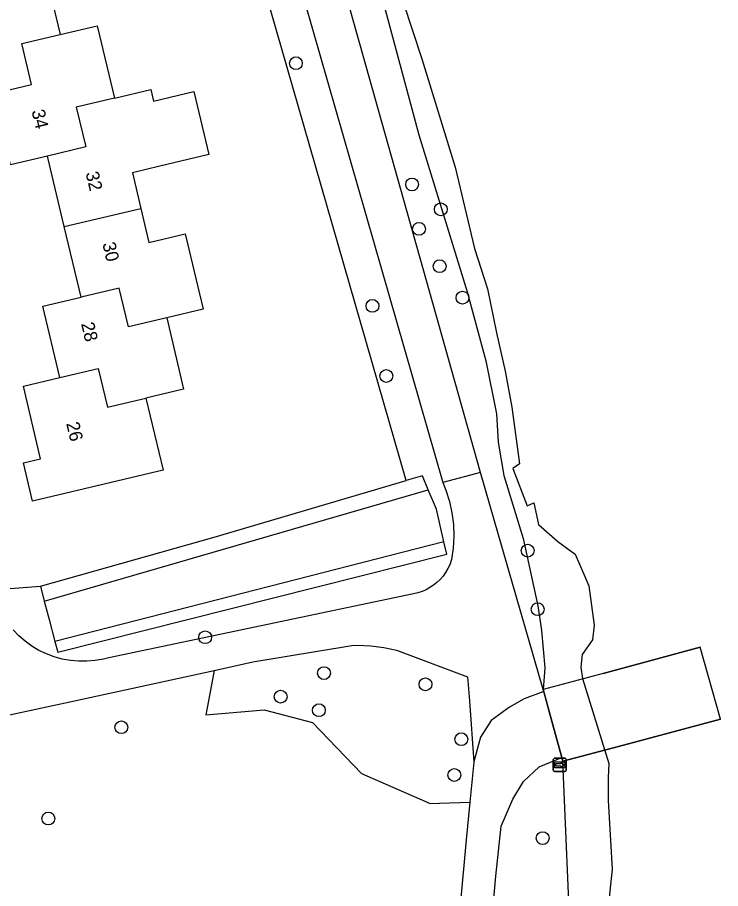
# Model space of a CAD drawing. Extents: x 158038 to 159242, y 380133 to 381214.
# Drawn here: x 159188.6 to 159242.3, y 380485.7 to 380552.1 of the extents above; entities that cross this region are included whole.
import ezdxf

# ---------------------------------------------------------------- set-up
doc = ezdxf.new("R2010")
doc.units = 0
for name, color, linetype in [('IMGEO_Boom', 7, 'Continuous'), ('IMGEO_Dek', 7, 'Continuous'), ('IMGEO_Erf', 7, 'Continuous'), ('IMGEO_Fietspad_gesloten', 7, 'Continuous'), ('IMGEO_Groenvoorziening', 7, 'Continuous'), ('IMGEO_Hek', 7, 'Continuous'), ('IMGEO_Muur', 7, 'Continuous'), ('IMGEO_Pand', 7, 'Continuous'), ('IMGEO_Pand_nummerreeks', 7, 'Continuous'), ('IMGEO_Voetpad_halfverhard', 7, 'Continuous'), ('IMGEO_Waterloop', 7, 'Continuous'), ('IMGEO_Wegwijzer', 7, 'Continuous')]:
    doc.layers.add(name, color=color, linetype=linetype)

msp = doc.modelspace()

# ---------------------------------------------------------------- linework, layer by layer
at = {"layer": 'IMGEO_Boom'}
for centre in [(159209.863, 380548.624), (159218.729, 380539.374), (159220.919, 380537.484), (159219.252, 380535.99), (159220.835, 380533.142), (159222.574, 380530.736), (159215.705, 380530.113), (159216.759, 380524.767), (159227.551, 380511.445), (159228.316, 380506.98), (159202.938, 380504.84), (159212.005, 380502.105), (159219.748, 380501.252), (159208.698, 380500.305), (159211.615, 380499.274), (159196.542, 380497.975), (159222.484, 380497.063), (159221.948, 380494.333), (159190.971, 380491.013), (159228.69, 380489.516)]:
    msp.add_circle(centre, 0.489, dxfattribs=at)
at = {"layer": 'IMGEO_Dek'}
msp.add_lwpolyline([(159242.27, 380498.596), (159240.71, 380504.088), (159233.303, 380502.085), (159228.733, 380500.849), (159229.273, 380498.906), (159230.146, 380495.674), (159230.227, 380495.387), (159234.471, 380496.515), (159242.27, 380498.596)], close=True, dxfattribs=at)
at = {"layer": 'IMGEO_Erf'}
msp.add_lwpolyline([(159190.373, 380508.736), (159203.635, 380512.47), (159218.284, 380516.797)], dxfattribs=at)
at = {"layer": 'IMGEO_Fietspad_gesloten'}
for points in [[(159228.772, 380500.708), (159227.291, 380500.131), (159226.161, 380499.517), (159224.756, 380498.495), (159223.957, 380497.225), (159223.455, 380495.446), (159223.443, 380495.319)], [(159230.15, 380495.658), (159229.273, 380498.906), (159228.772, 380500.708)], [(159221.925, 380473.218), (159222.741, 380474.949), (159223.912, 380478.552), (159224.806, 380483.175), (159225.108, 380486.621), (159225.515, 380490.425), (159226.429, 380492.478), (159227.239, 380493.833), (159228.418, 380494.948), (159230.15, 380495.658)], [(159223.443, 380495.319), (159223.14, 380492.265)], [(159223.14, 380492.265), (159222.854, 380489.379), (159222.405, 380484.371), (159222.067, 380481), (159220.673, 380476.33), (159218.871, 380472.416), (159217.274, 380469.784), (159214.867, 380467.245), (159210.895, 380464.346), (159205.51, 380461.187), (159200.754, 380458.907), (159192.481, 380455.939), (159184.971, 380453.713)]]:
    msp.add_lwpolyline(points, dxfattribs=at)
at = {"layer": 'IMGEO_Groenvoorziening'}
for points in [[(159218.284, 380516.797), (159205.315, 380561.828), (159194.747, 380597.682)], [(159216.606, 380553.01), (159219.247, 380543.163), (159222.936, 380531.191), (159224.362, 380525.923), (159225.166, 380521.879), (159225.3, 380519.711), (159225.724, 380517.17), (159227.196, 380512.375), (159228.334, 380507.246), (159228.602, 380505.351), (159228.858, 380502.497), (159228.733, 380500.849)], [(159219.964, 380516.086), (159219.516, 380517.161), (159218.284, 380516.797)], [(159191.476, 380504.525), (159191.697, 380503.697), (159221.372, 380511.174), (159221.152, 380512.129)], [(159187.042, 380508.472), (159190.373, 380508.736)], [(159190.373, 380508.736), (159190.656, 380507.596)], [(159203.618, 380502.308), (159203.188, 380500), (159202.988, 380498.934), (159207.448, 380499.293), (159211.133, 380498.326), (159214.863, 380494.439), (159220.108, 380492.147), (159220.815, 380492.175), (159223.14, 380492.265)], [(159223.119, 380463.953), (159223.455, 380464.336), (159225.403, 380466.926), (159228.106, 380471.264), (159230.113, 380476.519), (159230.857, 380480.539), (159230.227, 380495.387), (159230.15, 380495.658)]]:
    msp.add_lwpolyline(points, dxfattribs=at)
at = {"layer": 'IMGEO_Hek'}
for points in [[(159233.303, 380502.085), (159240.71, 380504.088)], [(159233.303, 380502.085), (159228.733, 380500.849)], [(159242.27, 380498.596), (159234.471, 380496.515)], [(159242.27, 380498.596), (159242.27, 380498.596)], [(159234.471, 380496.515), (159230.227, 380495.387)]]:
    msp.add_lwpolyline(points, dxfattribs=at)
at = {"layer": 'IMGEO_Muur'}
msp.add_lwpolyline([(159226.93, 380518.064), (159226.407, 380517.716), (159227.522, 380514.867), (159228.025, 380515.08)], dxfattribs=at)
at = {"layer": 'IMGEO_Pand'}
for points in [[(159190.633, 380556.027), (159191.873, 380550.808)], [(159191.873, 380550.808), (159194.701, 380551.48), (159196.014, 380545.955)], [(159186.778, 380546.315), (159189.694, 380547.007), (159188.956, 380550.115), (159191.873, 380550.808)], [(159196.014, 380545.955), (159198.793, 380546.615), (159199.004, 380545.725), (159202.078, 380546.456), (159203.216, 380541.668), (159199.469, 380540.759), (159197.383, 380540.264), (159198.028, 380537.552)], [(159190.91, 380541.545), (159188.071, 380540.87), (159186.778, 380546.315)], [(159196.014, 380545.955), (159193.103, 380545.264), (159193.822, 380542.237), (159190.91, 380541.545)], [(159192.188, 380536.165), (159190.91, 380541.545)], [(159192.188, 380536.165), (159198.028, 380537.552)], [(159198.028, 380537.552), (159198.647, 380534.945), (159201.414, 380535.603), (159202.776, 380529.869), (159200.001, 380529.21)], [(159193.466, 380530.786), (159192.188, 380536.165)], [(159200.001, 380529.21), (159197.085, 380528.518), (159196.382, 380531.478), (159193.466, 380530.786)], [(159191.848, 380524.646), (159190.554, 380530.095), (159193.466, 380530.786)], [(159200.001, 380529.21), (159201.293, 380523.769), (159198.418, 380523.086)], [(159191.848, 380524.646), (159194.782, 380525.343), (159195.484, 380522.389), (159198.418, 380523.086)], [(159198.418, 380523.086), (159199.723, 380517.596), (159189.763, 380515.23), (159189.072, 380518.142), (159190.377, 380518.452), (159189.063, 380523.984), (159191.848, 380524.646)]]:
    msp.add_lwpolyline(points, dxfattribs=at)
at = {"layer": 'IMGEO_Voetpad_halfverhard'}
for points in [[(159223.951, 380517.412), (159203.836, 380588.877), (159188.606, 380644.069), (159169.12, 380712.154), (159168.149, 380714.164), (159167.037, 380717.683), (159166.743, 380721.433)], [(159198.249, 380595.997), (159221.077, 380516.631)], [(159223.951, 380517.412), (159221.077, 380516.631)], [(159228.733, 380500.849), (159223.951, 380517.412)], [(159221.077, 380516.631), (159221.308, 380516.053), (159221.577, 380515.198), (159221.769, 380514.323), (159221.881, 380513.435), (159221.914, 380512.539), (159221.866, 380511.645), (159221.739, 380510.758), (159221.717, 380510.689), (159221.601, 380510.374), (159221.456, 380510.071), (159221.286, 380509.782), (159221.09, 380509.51), (159220.87, 380509.256), (159220.629, 380509.023), (159220.368, 380508.812), (159220.089, 380508.626), (159219.795, 380508.465), (159219.487, 380508.331), (159219.169, 380508.225), (159218.842, 380508.148), (159195.581, 380503.28), (159195.173, 380503.174), (159194.55, 380503.062), (159193.919, 380503.005), (159193.285, 380503.005), (159192.654, 380503.061), (159192.031, 380503.174), (159191.42, 380503.342), (159190.826, 380503.564), (159190.255, 380503.838), (159189.711, 380504.162), (159189.197, 380504.533), (159188.719, 380504.948), (159188.28, 380505.405)], [(159203.618, 380502.308), (159206.585, 380502.959), (159214.128, 380504.211), (159214.591, 380504.224), (159215.584, 380504.185), (159216.569, 380504.058), (159217.54, 380503.844), (159222.965, 380501.818), (159223.099, 380500), (159223.443, 380495.319)], [(159172.715, 380494.796), (159185.982, 380498.482), (159192.979, 380500), (159203.618, 380502.308)], [(159228.772, 380500.708), (159228.733, 380500.849)]]:
    msp.add_lwpolyline(points, dxfattribs=at)
at = {"layer": 'IMGEO_Waterloop'}
for points in [[(159218.05, 380553.276), (159219.481, 380548.959), (159222.014, 380540.698), (159223.485, 380534.484), (159224.494, 380531.425), (159225.169, 380528.049), (159225.829, 380525.14), (159226.342, 380522.398), (159226.93, 380518.064), (159226.407, 380517.716), (159227.522, 380514.867), (159228.025, 380515.08), (159228.386, 380513.445), (159229.845, 380512.143), (159231.167, 380511.179), (159231.987, 380509.299), (159232.226, 380508.751), (159232.632, 380505.762), (159232.498, 380504.643), (159231.696, 380503.535), (159231.604, 380502.567), (159231.74, 380501.698), (159233.734, 380495.21), (159233.704, 380494.134), (159233.704, 380492.378), (159233.986, 380487.154), (159233.687, 380484.267)], [(159190.656, 380507.596), (159219.964, 380516.086)], [(159221.152, 380512.129), (159220.583, 380514.603), (159219.964, 380516.086)], [(159221.152, 380512.129), (159191.476, 380504.525)], [(159190.656, 380507.596), (159191.028, 380506.201), (159191.476, 380504.525)]]:
    msp.add_lwpolyline(points, dxfattribs=at)
at = {"layer": 'IMGEO_Wegwijzer'}
for p, q in [((159229.506, 380494.706), (159229.506, 380495.506)), ((159229.506, 380495.506), (159229.506, 380494.706)), ((159229.606, 380495.606), (159230.396, 380495.606)), ((159230.396, 380495.606), (159229.606, 380495.606)), ((159230.496, 380495.506), (159230.496, 380494.706)), ((159230.496, 380494.706), (159230.496, 380495.506)), ((159230.396, 380494.606), (159229.606, 380494.606)), ((159229.606, 380494.606), (159230.396, 380494.606))]:
    msp.add_line(p, q, dxfattribs=at)
for points in [[(159229.607, 380495.338), (159230.395, 380495.338), (159230.395, 380494.874), (159229.607, 380494.874), (159229.607, 380495.338)], [(159229.672, 380495.19), (159229.672, 380495.106), (159229.672, 380495.022), (159230.083, 380495.022), (159230.083, 380494.939), (159230.33, 380495.106), (159230.083, 380495.273), (159230.083, 380495.19), (159229.672, 380495.19)]]:
    msp.add_lwpolyline(points, dxfattribs=at)
for centre, start, end in [((159229.606, 380495.506), 90, 180), ((159229.606, 380495.506), 90, 180), ((159230.396, 380495.506), 0, 90), ((159230.396, 380495.506), 360, 90), ((159229.606, 380494.706), 180, 270), ((159229.606, 380494.706), 180, 270), ((159230.396, 380494.706), 270, 0), ((159230.396, 380494.706), 270, 0)]:
    msp.add_arc(centre, 0.1, start, end, dxfattribs=at)

# ---------------------------------------------------------------- texts
at = {"layer": 'IMGEO_Pand_nummerreeks'}
for s, rotation, p in [('34', 283.35835, (159189.685, 380544.979)), ('32', 283.36117, (159193.809, 380540.245)), ('30', 283.36394, (159195.088, 380534.859)), ('28', 283.35885, (159193.463, 380528.754)), ('26', 283.36212, (159192.326, 380521.148))]:
    msp.add_text(s, height=1, rotation=rotation, dxfattribs=at).set_placement(p)

doc.saveas('drawing.dxf')
